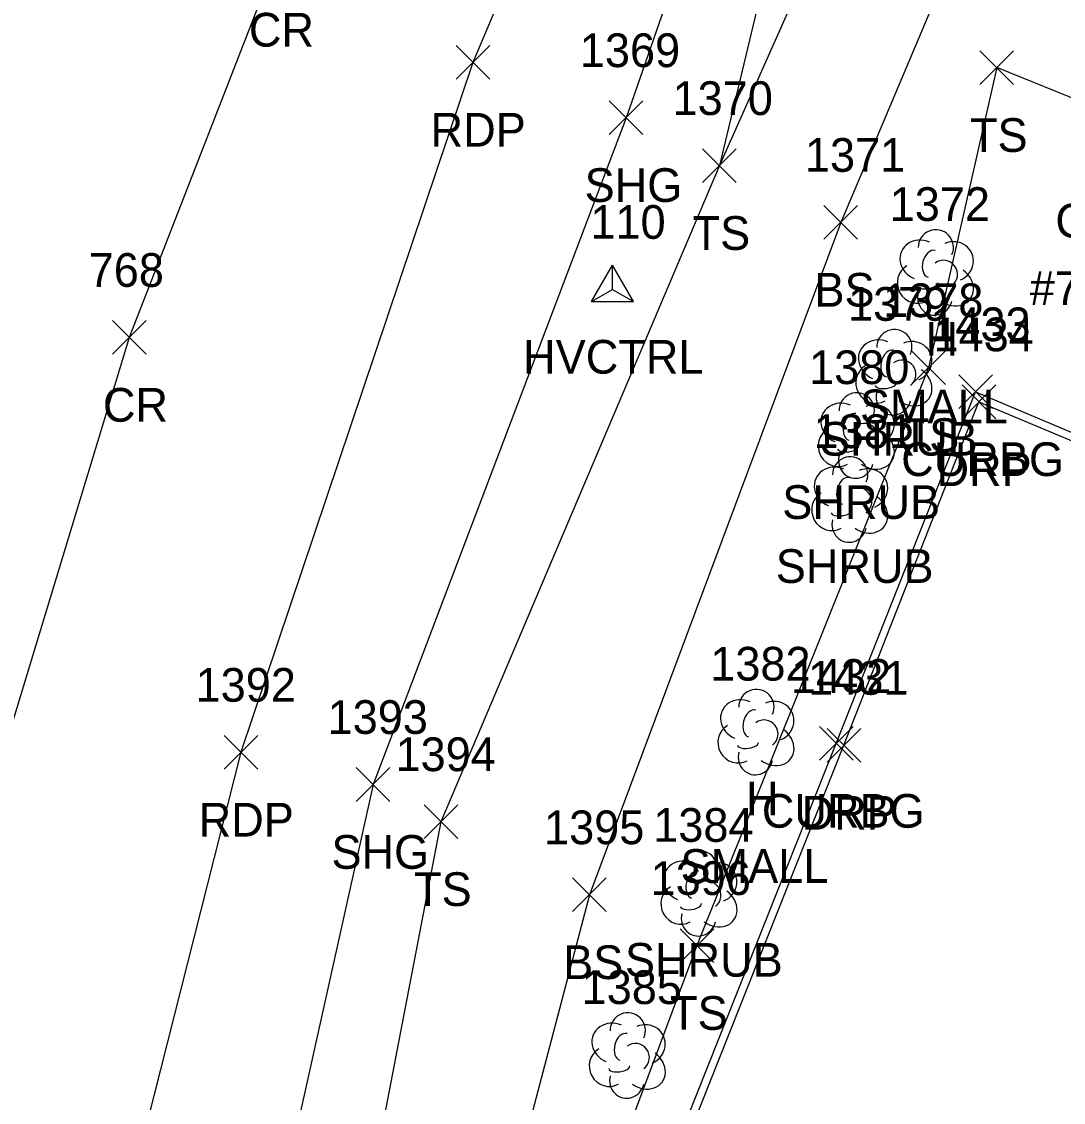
# Model space of a CAD drawing. Extents: x 1678863 to 1683592, y 407783 to 418211.
# Drawn here: x 1681308.9 to 1681370.7, y 417462.9 to 417527 of the extents above; entities that cross this region are included whole.
import ezdxf

# ---------------------------------------------------------------- set-up
doc = ezdxf.new("R2010")
doc.units = 0
for name, color, linetype in [('C_A', 7, 'Continuous'), ('C_I', 7, 'Continuous'), ('CPSM', 7, 'Continuous'), ('L_A', 7, 'Continuous'), ('L_C', 7, 'Continuous'), ('L_I', 7, 'Continuous'), ('L_TIC', 7, 'Continuous'), ('LELB', 7, 'Continuous'), ('LSH', 7, 'Continuous'), ('LTD', 7, 'Continuous'), ('P_A', 7, 'Continuous'), ('P_I', 7, 'Continuous'), ('P_TIC', 7, 'Continuous'), ('PET', 7, 'Continuous'), ('PRC', 7, 'Continuous'), ('PSU', 7, 'Continuous'), ('R_A', 7, 'Continuous'), ('R_I', 7, 'Continuous'), ('R_TIC', 7, 'Continuous'), ('RC', 7, 'Continuous'), ('RDP', 7, 'Continuous'), ('U_A', 7, 'Continuous'), ('U_C', 7, 'Continuous')]:
    doc.layers.add(name, color=color, linetype=linetype)

msp = doc.modelspace()

# ---------------------------------------------------------------- linework, layer by layer
at = {"layer": 'CPSM'}
for p, q in [((1681342.72, 417510.438), (1681343.97, 417512.603)), ((1681345.22, 417510.438), (1681343.97, 417512.603)), ((1681343.97, 417511.159), (1681343.97, 417512.603)), ((1681342.72, 417510.438), (1681343.97, 417511.159)), ((1681343.97, 417511.159), (1681343.97, 417511.159)), ((1681343.97, 417511.159), (1681345.22, 417510.438)), ((1681342.72, 417510.438), (1681345.22, 417510.438))]:
    msp.add_line(p, q, dxfattribs=at)
at = {"layer": 'L_TIC'}
for points in [[(1681365.763, 417523.314), (1681367.763, 417525.314)], [(1681367.763, 417523.314), (1681365.763, 417525.314)], [(1681349.306, 417517.503), (1681351.306, 417519.503)], [(1681351.306, 417517.503), (1681349.306, 417519.503)], [(1681349.306, 417517.503), (1681351.306, 417519.503)], [(1681351.306, 417517.503), (1681349.306, 417519.503)], [(1681356.505, 417514.134), (1681358.505, 417516.134)], [(1681358.505, 417514.134), (1681356.505, 417516.134)], [(1681361.71, 417505.514), (1681363.71, 417507.514)], [(1681363.71, 417505.514), (1681361.71, 417507.514)], [(1681332.785, 417478.581), (1681334.785, 417480.581)], [(1681334.785, 417478.581), (1681332.785, 417480.581)], [(1681341.597, 417474.248), (1681343.597, 417476.248)], [(1681343.597, 417474.248), (1681341.597, 417476.248)], [(1681347.973, 417471.236), (1681349.973, 417473.236)], [(1681349.973, 417471.236), (1681347.973, 417473.236)]]:
    msp.add_lwpolyline(points, dxfattribs=at)
at = {"layer": 'LELB'}
for points in [[(1681470.09, 417678.472), (1681464.397, 417670.039), (1681442.503, 417656.839), (1681418.801, 417638.282), (1681396.246, 417609.841), (1681377.639, 417585.675), (1681362.846, 417559.022), (1681354.87, 417537.534), (1681350.306, 417518.503), (1681333.785, 417479.581), (1681327.155, 417445.093), (1681330.299, 417432.34), (1681342.899, 417438.303)], [(1681464.397, 417670.039), (1681453.253, 417647.234), (1681427.403, 417629.896), (1681402.014, 417605.305), (1681382.273, 417582.489), (1681366.307, 417557.237), (1681358.18, 417536.204), (1681350.306, 417518.503)], [(1681514.137, 417629.126), (1681463.152, 417652.962), (1681462.434, 417651.369), (1681461.205, 417645.122), (1681440.968, 417634.666), (1681416.613, 417613.365), (1681401.881, 417596.992), (1681391.042, 417583.905), (1681379.086, 417569.896), (1681365.417, 417533.875), (1681357.505, 417515.134), (1681342.597, 417475.248), (1681334.698, 417445.185), (1681340.605, 417441.438)], [(1681391.873, 417514.144), (1681366.763, 417524.314), (1681362.71, 417506.514), (1681348.973, 417472.236), (1681341.17, 417451.357)]]:
    msp.add_lwpolyline(points, dxfattribs=at)
at = {"layer": 'LSH'}
for p, q in [((1681360.639, 417506.297), (1681360.639, 417506.297)), ((1681360.639, 417506.297), (1681360.639, 417506.297)), ((1681358.407, 417502.542), (1681358.407, 417502.542)), ((1681358.407, 417502.542), (1681358.407, 417502.542)), ((1681358.02, 417498.746), (1681358.02, 417498.746)), ((1681358.02, 417498.746), (1681358.02, 417498.746)), ((1681349.074, 417475.388), (1681349.074, 417475.388)), ((1681349.074, 417475.388), (1681349.074, 417475.388)), ((1681344.826, 417465.766), (1681344.826, 417465.766)), ((1681344.826, 417465.766), (1681344.826, 417465.766))]:
    msp.add_line(p, q, dxfattribs=at)
for centre in [(1681360.685, 417507.731), (1681358.454, 417503.976), (1681358.067, 417500.18), (1681349.121, 417476.822), (1681344.872, 417467.2)]:
    msp.add_arc(centre, 1.047, 335.52715, 180.95627, dxfattribs=at)
for centre, major_axis, ratio, start_param, end_param in [((1681359.847, 417506.964), (1.21, -0.512), 0.895232, 1.570796, 4.712389), ((1681361.68, 417506.881), (-1.141, -0.483), 0.949671, 1.570796, 4.712389), ((1681360.43, 417506.755), (-0.208, -0.792), 0.645439, 3.141593, 6.283185), ((1681359.555, 417505.588), (0.584, -1.042), 0.959034, 3.141593, 6.283185), ((1681361.139, 417506.13), (-0.5, 0.667), 0.989748, 3.141593, 6.283185), ((1681361.639, 417505.464), (-1.09, 0.792), 0.841452, 1.570796, 4.712389), ((1681360.18, 417505.547), (-0.625, -0.083), 0.423636, 0, 3.141593), ((1681357.616, 417503.209), (1.21, -0.512), 0.895232, 1.570796, 4.712389), ((1681360.639, 417504.797), (0.265, 1.061), 0.942809, 1.570796, 4.712389), ((1681359.449, 417503.126), (-1.141, -0.483), 0.949671, 1.570796, 4.712389), ((1681358.199, 417503.001), (-0.208, -0.792), 0.645439, 3.141593, 6.283185), ((1681358.907, 417502.376), (-0.5, 0.667), 0.989748, 3.141593, 6.283185), ((1681357.324, 417501.834), (0.584, -1.042), 0.959034, 3.141593, 6.283185), ((1681359.408, 417501.709), (-1.09, 0.792), 0.841452, 1.570796, 4.712389), ((1681357.949, 417501.792), (-0.625, -0.083), 0.423636, 0, 3.141593), ((1681357.229, 417499.413), (1.21, -0.512), 0.895232, 1.570796, 4.712389), ((1681358.408, 417501.042), (0.265, 1.061), 0.942809, 1.570796, 4.712389), ((1681357.812, 417499.204), (-0.208, -0.792), 0.645439, 3.141593, 6.283185), ((1681359.062, 417499.33), (-1.141, -0.483), 0.949671, 1.570796, 4.712389), ((1681358.52, 417498.579), (-0.5, 0.667), 0.989748, 3.141593, 6.283185), ((1681356.937, 417498.037), (0.584, -1.042), 0.959034, 3.141593, 6.283185), ((1681359.02, 417497.913), (-1.09, 0.792), 0.841452, 1.570796, 4.712389), ((1681358.021, 417497.246), (0.265, 1.061), 0.942809, 1.570796, 4.712389), ((1681357.562, 417497.996), (-0.625, -0.083), 0.423636, 0, 3.141593), ((1681348.283, 417476.054), (1.21, -0.512), 0.895232, 1.570796, 4.712389), ((1681350.116, 417475.971), (-1.141, -0.483), 0.949671, 1.570796, 4.712389), ((1681348.866, 417475.846), (-0.208, -0.792), 0.645439, 3.141593, 6.283185), ((1681347.991, 417474.679), (0.584, -1.042), 0.959034, 3.141593, 6.283185), ((1681349.574, 417475.221), (-0.5, 0.667), 0.989748, 3.141593, 6.283185), ((1681350.074, 417474.554), (-1.09, 0.792), 0.841452, 1.570796, 4.712389), ((1681348.616, 417474.638), (-0.625, -0.083), 0.423636, 0, 3.141593), ((1681349.075, 417473.888), (0.265, 1.061), 0.942809, 1.570796, 4.712389), ((1681344.034, 417466.433), (1.21, -0.512), 0.895232, 1.570796, 4.712389), ((1681345.867, 417466.35), (-1.141, -0.483), 0.949671, 1.570796, 4.712389), ((1681344.617, 417466.225), (-0.208, -0.792), 0.645439, 3.141593, 6.283185), ((1681343.742, 417465.058), (0.584, -1.042), 0.959034, 3.141593, 6.283185), ((1681345.326, 417465.6), (-0.5, 0.667), 0.989748, 3.141593, 6.283185), ((1681345.826, 417464.933), (-1.09, 0.792), 0.841452, 1.570796, 4.712389), ((1681344.367, 417465.016), (-0.625, -0.083), 0.423636, 0, 3.141593), ((1681344.826, 417464.266), (0.265, 1.061), 0.942809, 1.570796, 4.712389)]:
    msp.add_ellipse(centre, major_axis=major_axis, ratio=ratio, start_param=start_param, end_param=end_param, dxfattribs=at)
at = {"layer": 'LTD'}
for p, q in [((1681363.102, 417512.219), (1681363.102, 417512.219)), ((1681363.102, 417512.219), (1681363.102, 417512.219)), ((1681352.459, 417484.953), (1681352.459, 417484.953)), ((1681352.459, 417484.953), (1681352.459, 417484.953))]:
    msp.add_line(p, q, dxfattribs=at)
for centre in [(1681363.149, 417513.653), (1681352.506, 417486.387)]:
    msp.add_arc(centre, 1.047, 335.52715, 180.95627, dxfattribs=at)
for centre, major_axis, ratio, start_param, end_param in [((1681362.311, 417512.886), (1.21, -0.512), 0.895232, 1.570796, 4.712389), ((1681362.894, 417512.677), (-0.208, -0.792), 0.645439, 3.141593, 6.283185), ((1681364.144, 417512.803), (-1.141, -0.483), 0.949671, 1.570796, 4.712389), ((1681363.602, 417512.053), (-0.5, 0.667), 0.989748, 3.141593, 6.283185), ((1681362.019, 417511.511), (0.584, -1.042), 0.959034, 3.141593, 6.283185), ((1681364.102, 417511.386), (-1.09, 0.792), 0.841452, 1.570796, 4.712389), ((1681363.103, 417510.719), (0.265, 1.061), 0.942809, 1.570796, 4.712389), ((1681362.644, 417511.469), (-0.625, -0.083), 0.423636, 0, 3.141593), ((1681351.667, 417485.619), (1.21, -0.512), 0.895232, 1.570796, 4.712389), ((1681353.5, 417485.536), (-1.141, -0.483), 0.949671, 1.570796, 4.712389), ((1681352.25, 417485.411), (-0.208, -0.792), 0.645439, 3.141593, 6.283185), ((1681352.959, 417484.786), (-0.5, 0.667), 0.989748, 3.141593, 6.283185), ((1681351.376, 417484.244), (0.584, -1.042), 0.959034, 3.141593, 6.283185), ((1681353.459, 417484.12), (-1.09, 0.792), 0.841452, 1.570796, 4.712389), ((1681352.001, 417484.203), (-0.625, -0.083), 0.423636, 0, 3.141593), ((1681352.459, 417483.453), (0.265, 1.061), 0.942809, 1.570796, 4.712389)]:
    msp.add_ellipse(centre, major_axis=major_axis, ratio=ratio, start_param=start_param, end_param=end_param, dxfattribs=at)
at = {"layer": 'P_TIC'}
for points in [[(1681334.685, 417523.627), (1681336.685, 417525.627)], [(1681336.685, 417523.627), (1681334.685, 417525.627)], [(1681343.774, 417520.345), (1681345.774, 417522.345)], [(1681345.774, 417520.345), (1681343.774, 417522.345)], [(1681314.299, 417507.31), (1681316.299, 417509.31)], [(1681316.299, 417507.31), (1681314.299, 417509.31)], [(1681320.925, 417482.7), (1681322.925, 417484.7)], [(1681322.925, 417482.7), (1681320.925, 417484.7)], [(1681328.757, 417480.789), (1681330.757, 417482.789)], [(1681330.757, 417480.789), (1681328.757, 417482.789)]]:
    msp.add_lwpolyline(points, dxfattribs=at)
at = {"layer": 'PET'}
msp.add_lwpolyline([(1681690.633, 417744.781), (1681670.871, 417745.331), (1681641.84, 417743.059), (1681615.237, 417740.755), (1681586.041, 417734.442), (1681571.71, 417731.873), (1681544.313, 417723.634), (1681517.233, 417711.83), (1681495.671, 417702.4), (1681484.336, 417696.036), (1681457.741, 417677.974), (1681437.331, 417662.923), (1681415.268, 417643.118), (1681390.031, 417616.286), (1681370.504, 417590.975), (1681353.635, 417562.947), (1681343.43, 417542.938), (1681335.685, 417524.627), (1681321.925, 417483.7), (1681311.576, 417442.863), (1681297.797, 417389.402), (1681289.825, 417351.735), (1681280.092, 417307.991)], dxfattribs=at)
at = {"layer": 'PRC'}
msp.add_lwpolyline([(1681689.279, 417758.117), (1681644.72, 417757.553), (1681604.93, 417753.075), (1681563.912, 417744.253), (1681526.244, 417731.472), (1681503.631, 417720.812), (1681486.299, 417712.13), (1681462.366, 417697.778), (1681439.985, 417682.257), (1681419.651, 417665.866), (1681392.788, 417639.129), (1681372.858, 417615.478), (1681356.035, 417592.077), (1681338.968, 417563.391), (1681323.959, 417530.562), (1681315.299, 417508.31), (1681305.397, 417475.77), (1681297.716, 417448.296), (1681287.902, 417409.617), (1681275.843, 417355.43), (1681267.02, 417318.478), (1681254.597, 417262.467)], dxfattribs=at)
at = {"layer": 'PSU'}
msp.add_lwpolyline([(1681392.763, 417612.392), (1681374.057, 417587.57), (1681359.923, 417560.366), (1681351.092, 417539.507), (1681344.774, 417521.345), (1681329.757, 417481.789), (1681321.809, 417446.028), (1681325.959, 417428.121)], dxfattribs=at)
at = {"layer": 'R_TIC'}
for points in [[(1681364.508, 417504.086), (1681366.508, 417506.086)], [(1681366.508, 417504.086), (1681364.508, 417506.086)], [(1681364.7, 417503.488), (1681366.7, 417505.488)], [(1681366.7, 417503.488), (1681364.7, 417505.488)], [(1681356.241, 417483.225), (1681358.241, 417485.225)], [(1681358.241, 417483.225), (1681356.241, 417485.225)], [(1681356.695, 417483.113), (1681358.695, 417485.113)], [(1681358.695, 417483.113), (1681356.695, 417485.113)]]:
    msp.add_lwpolyline(points, dxfattribs=at)
at = {"layer": 'RC'}
msp.add_lwpolyline([(1681328.651, 417427.45), (1681346.912, 417423.48), (1681350.22, 417423.855), (1681352.986, 417425.305), (1681354.819, 417427.213), (1681356.95, 417432.43), (1681357.028, 417434.989), (1681356.513, 417436.495), (1681355.284, 417437.252), (1681346.106, 417439.731), (1681340.605, 417441.438), (1681343.727, 417450.232), (1681357.241, 417484.225), (1681365.508, 417505.086), (1681382.801, 417497.78), (1681385.891, 417504.714), (1681387.503, 417507.855), (1681389.053, 417509.619), (1681392.427, 417512.189), (1681395.029, 417513.729), (1681399.665, 417515.355)], dxfattribs=at)
at = {"layer": 'RDP'}
msp.add_lwpolyline([(1681311.576, 417442.863), (1681313.976, 417436.531), (1681316.452, 417433.416), (1681320.905, 417429.889), (1681325.959, 417428.121), (1681328.729, 417427.273), (1681346.882, 417423.243), (1681350.302, 417423.595), (1681353.244, 417425.086), (1681355.148, 417427.07), (1681357.321, 417432.316), (1681357.301, 417435.125), (1681356.731, 417436.632), (1681355.379, 417437.631), (1681346.185, 417440.236), (1681340.605, 417441.438), (1681344.132, 417449.975), (1681357.695, 417484.113), (1681365.7, 417504.488), (1681383.054, 417497.219)], dxfattribs=at)

# ---------------------------------------------------------------- texts
at = {"layer": 'C_A'}
msp.add_text('HVCTRL', height=2, dxfattribs=at).set_placement((1681338.663, 417506.159))
at = {"layer": 'C_I'}
msp.add_text('110', height=2, dxfattribs=at).set_placement((1681342.655, 417514.159))
at = {"layer": 'L_A'}
for s, p in [('TS', (1681365.173, 417519.314)), ('TS', (1681348.716, 417513.503)), ('TS', (1681348.716, 417513.503)), ('BS', (1681355.946, 417510.134)), ('H', (1681362.535, 417507.219)), ('SHRUB', (1681356.269, 417501.297)), ('TS', (1681361.12, 417501.514)), ('SHRUB', (1681354.037, 417497.542)), ('SHRUB', (1681353.65, 417493.746)), ('H', (1681351.892, 417479.953)), ('TS', (1681332.194, 417474.581)), ('BS', (1681341.038, 417470.248)), ('SHRUB', (1681344.704, 417470.388)), ('TS', (1681347.382, 417467.236))]:
    msp.add_text(s, height=2, dxfattribs=at).set_placement(p)
at = {"layer": 'L_C'}
for p in [(1681358.646, 417503.219), (1681348.002, 417475.953)]:
    msp.add_text('SMALL', height=2, dxfattribs=at).set_placement(p)
at = {"layer": 'L_I'}
for s, p in [('1370', (1681347.527, 417521.503)), ('1370', (1681347.527, 417521.503)), ('1371', (1681355.379, 417518.134)), ('1372', (1681360.409, 417515.219)), ('1379', (1681357.938, 417509.297)), ('1378', (1681360.018, 417509.514)), ('1380', (1681355.628, 417505.542)), ('1381', (1681355.894, 417501.746)), ('1382', (1681349.766, 417487.953)), ('1394', (1681331.092, 417482.581)), ('1395', (1681339.904, 417478.248)), ('1384', (1681346.381, 417478.388)), ('1396', (1681346.224, 417475.236)), ('1385', (1681342.133, 417468.766))]:
    msp.add_text(s, height=2, dxfattribs=at).set_placement(p)
at = {"layer": 'P_A'}
for s, p in [('CR', (1681322.392, 417525.562)), ('RDP', (1681333.173, 417519.627)), ('SHG', (1681342.309, 417516.345)), ('CR', (1681313.732, 417503.31)), ('RDP', (1681319.413, 417478.7)), ('SHG', (1681327.292, 417476.789))]:
    msp.add_text(s, height=2, dxfattribs=at).set_placement(p)
at = {"layer": 'P_I'}
for s, p in [('1369', (1681342.026, 417524.345)), ('768', (1681312.89, 417511.31)), ('1392', (1681319.232, 417486.7)), ('1393', (1681327.064, 417484.789))]:
    msp.add_text(s, height=2, dxfattribs=at).set_placement(p)
at = {"layer": 'R_A'}
for s, p in [('CURBG', (1681361.09, 417500.086)), ('DRP', (1681363.188, 417499.488)), ('CURBG', (1681352.823, 417479.225)), ('DRP', (1681355.183, 417479.113))]:
    msp.add_text(s, height=2, dxfattribs=at).set_placement(p)
at = {"layer": 'R_I'}
for s, p in [('1433', (1681362.815, 417508.086)), ('1434', (1681363.007, 417507.488)), ('1432', (1681354.548, 417487.225)), ('1431', (1681355.569, 417487.113))]:
    msp.add_text(s, height=2, dxfattribs=at).set_placement(p)
at = {"layer": 'U_A'}
msp.add_text('COMB', height=2, dxfattribs=at).set_placement((1681370.237, 417514.238))
at = {"layer": 'U_C'}
msp.add_text('#70-04', height=2, dxfattribs=at).set_placement((1681368.717, 417510.238))

doc.saveas('drawing.dxf')
